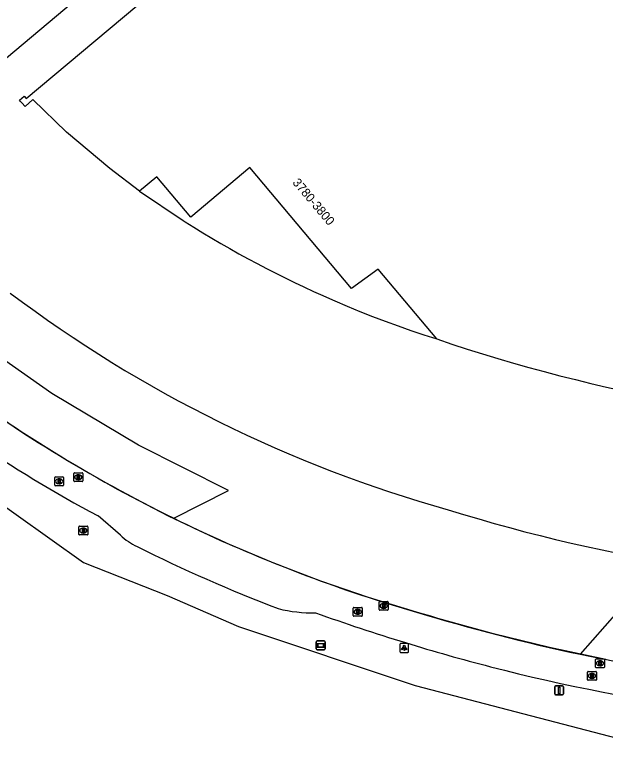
# Model space of a CAD drawing. Extents: x 155018 to 156648, y 383980 to 385733.
# Drawn here: x 156283.5 to 156350, y 384565.1 to 384648.6 of the extents above; entities that cross this region are included whole.
import ezdxf

# ---------------------------------------------------------------- set-up
doc = ezdxf.new("R2010")
doc.units = 0
for name, color, linetype in [('IMGEO_Berm_groen', 7, 'Continuous'), ('IMGEO_Brandkraan', 7, 'Continuous'), ('IMGEO_Lichtpunt', 7, 'Continuous'), ('IMGEO_Lijnafwatering', 7, 'Continuous'), ('IMGEO_Pand', 7, 'Continuous'), ('IMGEO_Pand_nummerreeks', 7, 'Continuous'), ('IMGEO_Pand_overbouw', 7, 'Continuous'), ('IMGEO_Rijbaan_lokaal_gesloten', 7, 'Continuous'), ('IMGEO_Rioolput', 7, 'Continuous'), ('IMGEO_Verkeersbordpaal', 7, 'Continuous'), ('IMGEO_Verklikker', 7, 'Continuous')]:
    doc.layers.add(name, color=color, linetype=linetype)

msp = doc.modelspace()

# ---------------------------------------------------------------- linework, layer by layer
at = {"layer": 'IMGEO_Berm_groen'}
msp.add_lwpolyline([(156249.508, 384513.685), (156239.401, 384624.711), (156244.827, 384626.622), (156253.316, 384615.96), (156262.991, 384607.245), (156279.801, 384595.032), (156291.224, 384586.909), (156300.645, 384583.186), (156308.665, 384579.708), (156328.582, 384573.06), (156356.505, 384565.783), (156380.988, 384563.978)], dxfattribs=at)
at = {"layer": 'IMGEO_Brandkraan'}
for p, q in [((156290.707, 384590.089), (156290.707, 384590.941)), ((156290.782, 384591.015), (156291.634, 384591.015)), ((156291.708, 384590.941), (156291.708, 384590.089)), ((156291.218, 384590.235), (156291.193, 384590.235)), ((156291.195, 384590.795), (156291.22, 384590.795)), ((156291.634, 384590.015), (156290.782, 384590.015))]:
    msp.add_line(p, q, dxfattribs=at)
for points in [[(156290.707, 384590.089), (156290.707, 384590.941)], [(156290.782, 384591.015), (156291.634, 384591.015)], [(156291.708, 384590.941), (156291.708, 384590.089)], [(156291.055, 384590.715), (156291.055, 384590.315), (156291.268, 384590.315)], [(156291.286, 384590.715), (156291.055, 384590.715)], [(156291.234, 384590.634), (156291.18, 384590.634), (156291.18, 384590.558)], [(156291.18, 384590.558), (156291.233, 384590.558)], [(156291.242, 384590.482), (156291.18, 384590.482), (156291.18, 384590.401)], [(156291.18, 384590.401), (156291.242, 384590.401)], [(156291.634, 384590.015), (156290.782, 384590.015)]]:
    msp.add_lwpolyline(points, dxfattribs=at)
for centre, radius, start, end in [((156290.784, 384590.939), 0.0765, 91.55205, 178.44795), ((156290.784, 384590.939), 0.0765, 91.55205, 178.44795), ((156291.632, 384590.939), 0.0765, 1.55205, 88.44795), ((156291.632, 384590.939), 0.0765, 1.55205, 88.44795), ((156290.784, 384590.091), 0.0765, 181.55205, 268.44795), ((156290.784, 384590.091), 0.0765, 181.55205, 268.44795), ((156291.235, 384590.596), 0.0379, 267.82845, 90.93552), ((156291.243, 384590.441), 0.0404, 269.87594, 90.50774), ((156291.274, 384590.566), 0.251, 268.66757, 293.53466), ((156291.29, 384590.57), 0.145, 59.4692, 91.53667), ((156291.315, 384590.617), 0.0922, 285.51372, 58.15012), ((156291.32, 384590.425), 0.105, 301.31148, 78.98903), ((156291.632, 384590.091), 0.0765, 271.55205, 358.44795), ((156291.632, 384590.091), 0.0765, 271.55205, 358.44795)]:
    msp.add_arc(centre, radius, start, end, dxfattribs=at)
for centre, major_axis, ratio, start_param, end_param in [((156291.194, 384590.515), (-0.387, 0.002), 0.722429, 4.712389, 7.853982), ((156291.219, 384590.515), (-0.39, 0.002), 0.717154, 1.570796, 4.712389)]:
    msp.add_ellipse(centre, major_axis=major_axis, ratio=ratio, start_param=start_param, end_param=end_param, dxfattribs=at)
at = {"layer": 'IMGEO_Lichtpunt'}
for p, q in [((156326.839, 384577.699), (156326.839, 384576.892)), ((156326.839, 384577.699), (156326.839, 384576.892)), ((156327.741, 384577.794), (156326.933, 384577.794)), ((156327.741, 384577.794), (156326.933, 384577.794)), ((156327.835, 384576.892), (156327.835, 384577.699)), ((156327.835, 384576.892), (156327.835, 384577.699)), ((156326.933, 384576.798), (156327.741, 384576.798)), ((156326.933, 384576.798), (156327.741, 384576.798))]:
    msp.add_line(p, q, dxfattribs=at)
for points in [[(156327.213, 384577.363), (156327.252, 384577.335), (156327.064, 384577.073), (156327.026, 384577.1), (156327.213, 384577.363)], [(156327.315, 384577.315), (156327.362, 384577.315), (156327.362, 384576.993), (156327.315, 384576.993), (156327.315, 384577.315)], [(156327.425, 384577.335), (156327.463, 384577.362), (156327.65, 384577.1), (156327.611, 384577.072), (156327.425, 384577.335)]]:
    msp.add_lwpolyline(points, dxfattribs=at)
msp.add_circle((156327.338, 384577.497), 0.0994, dxfattribs=at)
for centre, start, end in [((156326.933, 384577.699), 90, 180), ((156326.933, 384577.699), 90, 180), ((156327.741, 384577.699), 0, 90), ((156327.741, 384577.699), 0, 90), ((156326.933, 384576.892), 180, 270), ((156326.933, 384576.892), 180, 270), ((156327.741, 384576.892), 270, 0), ((156327.741, 384576.892), 270, 360)]:
    msp.add_arc(centre, 0.0946, start, end, dxfattribs=at)
at = {"layer": 'IMGEO_Lijnafwatering'}
for points in [[(156295.047, 384595.15), (156289.413, 384598.384), (156283.913, 384601.841), (156278.555, 384605.515)], [(156312.658, 384586.829), (156306.679, 384589.368), (156300.805, 384592.143), (156295.047, 384595.15)], [(156331.122, 384580.618), (156330.323, 384580.855), (156329.524, 384581.095), (156328.726, 384581.338), (156323.307, 384582.982), (156317.949, 384584.813), (156312.658, 384586.829)], [(156350.049, 384575.995), (156343.694, 384577.341), (156337.383, 384578.883), (156331.122, 384580.618)]]:
    msp.add_lwpolyline(points, dxfattribs=at)
at = {"layer": 'IMGEO_Pand'}
for points in [[(156330.999, 384612.092), (156324.395, 384619.954), (156321.386, 384617.786), (156309.945, 384631.41), (156303.304, 384625.826), (156299.494, 384630.367), (156297.511, 384628.737), (156294.207, 384631.297), (156289.325, 384635.407), (156285.51, 384639.059), (156284.646, 384638.297), (156284.27, 384638.703), (156284.099, 384638.888), (156284.009, 384638.982), (156284.534, 384639.462), (156284.771, 384639.178), (156347.319, 384691.602), (156375.48, 384715.205), (156375.621, 384715.036)], [(156324.328, 384678.866), (156281.592, 384642.953), (156281.888, 384642.599), (156281.151, 384641.975), (156277.789, 384645.865), (156275.024, 384649.357), (156273.541, 384651.364), (156271.279, 384654.656), (156269.894, 384656.789), (156267.589, 384660.641), (156265.365, 384664.808)]]:
    msp.add_lwpolyline(points, dxfattribs=at)
msp.add_arc((156393.009, 384794.585), 192.74, 251.23244, 268.42627, dxfattribs=at)
at = {"layer": 'IMGEO_Pand_overbouw'}
msp.add_lwpolyline([(156297.511, 384628.737), (156302.442, 384625.432), (156302.662, 384625.293), (156303.656, 384624.67), (156304.657, 384624.057), (156305.664, 384623.453), (156306.678, 384622.859), (156307.696, 384622.274), (156308.721, 384621.699), (156309.751, 384621.134), (156310.787, 384620.579), (156311.828, 384620.034), (156312.874, 384619.499), (156313.925, 384618.974), (156314.981, 384618.459), (156316.041, 384617.954), (156317.106, 384617.46), (156318.176, 384616.976), (156319.25, 384616.503), (156319.522, 384616.385), (156320.932, 384615.786), (156322.349, 384615.204), (156323.775, 384614.641), (156325.207, 384614.095), (156326.646, 384613.567), (156328.091, 384613.057), (156329.542, 384612.565), (156330.999, 384612.092), (156324.395, 384619.954), (156321.386, 384617.786), (156309.945, 384631.41), (156303.304, 384625.826), (156299.494, 384630.367)], close=True, dxfattribs=at)
at = {"layer": 'IMGEO_Rijbaan_lokaal_gesloten'}
for points in [[(156301.39, 384591.902), (156307.542, 384595.034), (156297.414, 384600.145), (156287.673, 384605.959), (156278.369, 384612.449), (156269.935, 384620.441), (156262.195, 384629.106), (156255.201, 384638.385), (156249.003, 384648.212), (156243.643, 384658.521), (156241.948, 384661.961), (156240.333, 384665.439), (156238.8, 384668.954), (156237.365, 384672.463), (156236.011, 384676.004), (156234.74, 384679.575), (156226.074, 384706.301), (156223.759, 384713.208), (156218.652, 384726.412), (156213.156, 384739.459), (156207.274, 384752.336), (156204.643, 384757.76)], [(156295.379, 384589.984), (156292.862, 384592.155)], [(156325.618, 384582.255), (156328.726, 384581.338)], [(156351.31, 384581.326), (156347.153, 384576.582)]]:
    msp.add_lwpolyline(points, dxfattribs=at)
for centre, radius, start, end in [((156372.541, 384736.233), 148.916, 233.02501, 254.32348), ((156374.368, 384740.138), 165.227, 232.99517, 243.78862), ((156360.011, 384718.264), 142.872, 235.29329, 241.96615), ((156389.198, 384775.078), 190.898, 252.66013, 269.85625), ((156374.6, 384740.518), 165.669, 243.77463, 252.80288), ((156301.31, 384596.627), 8.905, 228.24215, 242.87868), ((156380.582, 384756.953), 187.758, 243.65173, 248.95505), ((156316.857, 384596.175), 14.922, 255.64726, 271.8469), ((156389.332, 384781.005), 212.323, 250.1794, 253.0659), ((156390.355, 384782.042), 209.953, 252.9302, 258.12545), ((156389.523, 384778.47), 209.955, 252.81438, 255.52466), ((156390.367, 384782.008), 209.922, 258.12038, 269.5653), ((156389.476, 384778.369), 209.846, 255.53023, 269.72642)]:
    msp.add_arc(centre, radius, start, end, dxfattribs=at)
at = {"layer": 'IMGEO_Rioolput'}
for p, q in [((156290.134, 384596.099), (156290.134, 384596.951)), ((156290.209, 384597.025), (156291.061, 384597.025)), ((156290.622, 384596.805), (156290.647, 384596.805)), ((156291.135, 384596.951), (156291.135, 384596.099)), ((156287.983, 384595.641), (156287.983, 384596.493)), ((156288.058, 384596.567), (156288.91, 384596.567)), ((156288.471, 384596.347), (156288.496, 384596.347)), ((156288.984, 384596.493), (156288.984, 384595.641)), ((156291.061, 384596.025), (156290.209, 384596.025)), ((156290.645, 384596.245), (156290.62, 384596.245)), ((156288.91, 384595.567), (156288.058, 384595.567)), ((156288.494, 384595.787), (156288.469, 384595.787)), ((156321.606, 384580.938), (156321.606, 384581.79)), ((156321.681, 384581.864), (156322.533, 384581.864)), ((156322.607, 384581.79), (156322.607, 384580.938)), ((156324.531, 384581.605), (156324.531, 384582.457)), ((156324.606, 384582.531), (156325.458, 384582.531)), ((156325.042, 384581.751), (156325.017, 384581.751)), ((156325.019, 384582.311), (156325.044, 384582.311)), ((156325.532, 384582.457), (156325.532, 384581.605)), ((156322.117, 384581.084), (156322.092, 384581.084)), ((156322.094, 384581.644), (156322.119, 384581.644)), ((156325.458, 384581.531), (156324.606, 384581.531)), ((156322.533, 384580.864), (156321.681, 384580.864)), ((156348.892, 384575.14), (156348.892, 384575.992)), ((156348.967, 384576.066), (156349.819, 384576.066)), ((156349.893, 384575.992), (156349.893, 384575.14)), ((156349.819, 384575.066), (156348.967, 384575.066)), ((156349.403, 384575.286), (156349.378, 384575.286)), ((156349.38, 384575.846), (156349.405, 384575.846)), ((156347.984, 384573.719), (156347.984, 384574.571)), ((156348.059, 384574.645), (156348.911, 384574.645)), ((156348.472, 384574.425), (156348.497, 384574.425)), ((156348.985, 384574.571), (156348.985, 384573.719)), ((156348.911, 384573.645), (156348.059, 384573.645)), ((156348.495, 384573.865), (156348.47, 384573.865))]:
    msp.add_line(p, q, dxfattribs=at)
for points in [[(156290.134, 384596.099), (156290.134, 384596.951)], [(156290.209, 384597.025), (156291.061, 384597.025)], [(156291.135, 384596.951), (156291.135, 384596.099)], [(156287.983, 384595.641), (156287.983, 384596.493)], [(156288.058, 384596.567), (156288.91, 384596.567)], [(156288.572, 384596.265), (156288.32, 384596.267), (156288.32, 384595.867)], [(156288.32, 384595.867), (156288.444, 384595.867), (156288.444, 384596.029), (156288.455, 384596.029)], [(156288.498, 384596.186), (156288.444, 384596.186), (156288.444, 384596.105)], [(156288.444, 384596.105), (156288.496, 384596.105)], [(156288.502, 384596), (156288.573, 384595.867), (156288.713, 384595.867), (156288.648, 384595.993)], [(156288.984, 384596.493), (156288.984, 384595.641)], [(156291.061, 384596.025), (156290.209, 384596.025)], [(156290.723, 384596.723), (156290.471, 384596.725), (156290.471, 384596.325)], [(156290.471, 384596.325), (156290.595, 384596.325), (156290.595, 384596.487), (156290.606, 384596.487)], [(156290.649, 384596.644), (156290.595, 384596.644), (156290.595, 384596.563)], [(156290.595, 384596.563), (156290.647, 384596.563)], [(156290.653, 384596.458), (156290.724, 384596.325), (156290.864, 384596.325), (156290.799, 384596.451)], [(156288.91, 384595.567), (156288.058, 384595.567)], [(156321.606, 384580.938), (156321.606, 384581.79)], [(156321.681, 384581.864), (156322.533, 384581.864)], [(156322.607, 384581.79), (156322.607, 384580.938)], [(156324.531, 384581.605), (156324.531, 384582.457)], [(156324.606, 384582.531), (156325.458, 384582.531)], [(156325.12, 384582.229), (156324.868, 384582.231), (156324.868, 384581.831)], [(156324.868, 384581.831), (156324.992, 384581.831), (156324.992, 384581.993), (156325.003, 384581.993)], [(156325.046, 384582.15), (156324.992, 384582.15), (156324.992, 384582.069)], [(156324.992, 384582.069), (156325.044, 384582.069)], [(156325.05, 384581.964), (156325.121, 384581.831), (156325.261, 384581.831), (156325.196, 384581.957)], [(156325.532, 384582.457), (156325.532, 384581.605)], [(156322.195, 384581.562), (156321.943, 384581.564), (156321.943, 384581.164)], [(156321.943, 384581.164), (156322.067, 384581.164), (156322.067, 384581.326), (156322.078, 384581.326)], [(156322.121, 384581.483), (156322.067, 384581.483), (156322.067, 384581.402)], [(156322.067, 384581.402), (156322.119, 384581.402)], [(156322.125, 384581.297), (156322.196, 384581.164), (156322.336, 384581.164), (156322.271, 384581.29)], [(156325.458, 384581.531), (156324.606, 384581.531)], [(156322.533, 384580.864), (156321.681, 384580.864)], [(156348.892, 384575.14), (156348.892, 384575.992)], [(156348.967, 384576.066), (156349.819, 384576.066)], [(156349.893, 384575.992), (156349.893, 384575.14)], [(156349.819, 384575.066), (156348.967, 384575.066)], [(156349.481, 384575.764), (156349.229, 384575.766), (156349.229, 384575.366)], [(156349.229, 384575.366), (156349.353, 384575.366), (156349.353, 384575.528), (156349.364, 384575.528)], [(156349.407, 384575.685), (156349.353, 384575.685), (156349.353, 384575.604)], [(156349.353, 384575.604), (156349.405, 384575.604)], [(156349.411, 384575.499), (156349.482, 384575.366), (156349.622, 384575.366), (156349.557, 384575.492)], [(156347.984, 384573.719), (156347.984, 384574.571)], [(156348.059, 384574.645), (156348.911, 384574.645)], [(156348.573, 384574.343), (156348.321, 384574.345), (156348.321, 384573.945)], [(156348.499, 384574.264), (156348.445, 384574.264), (156348.445, 384574.183)], [(156348.985, 384574.571), (156348.985, 384573.719)], [(156348.911, 384573.645), (156348.059, 384573.645)], [(156348.321, 384573.945), (156348.445, 384573.945), (156348.445, 384574.107), (156348.456, 384574.107)], [(156348.445, 384574.183), (156348.497, 384574.183)], [(156348.503, 384574.078), (156348.574, 384573.945), (156348.714, 384573.945), (156348.649, 384574.071)]]:
    msp.add_lwpolyline(points, dxfattribs=at)
for centre, radius, start, end in [((156290.211, 384596.949), 0.0765, 91.55205, 178.44795), ((156290.211, 384596.949), 0.0765, 91.55205, 178.44795), ((156291.059, 384596.949), 0.0765, 1.55205, 88.44795), ((156291.059, 384596.949), 0.0765, 1.55205, 88.44795), ((156288.06, 384596.491), 0.0765, 91.55205, 178.44795), ((156288.06, 384596.491), 0.0765, 91.55205, 178.44795), ((156288.454, 384595.976), 0.0533, 26.02933, 88.69889), ((156288.48, 384596.294), 0.19, 274.7715, 282.96867), ((156288.504, 384596.09), 0.0964, 77.00612, 93.18647), ((156288.518, 384596.147), 0.0378, 276.66336, 79.67722), ((156288.571, 384596.155), 0.109, 350.36119, 89.41601), ((156288.569, 384596.155), 0.112, 277.58423, 350.98172), ((156288.553, 384595.94), 0.108, 29.51342, 73.79051), ((156288.908, 384596.491), 0.0765, 1.55205, 88.44795), ((156288.908, 384596.491), 0.0765, 1.55205, 88.44795), ((156290.211, 384596.101), 0.0765, 181.55205, 268.44795), ((156290.211, 384596.101), 0.0765, 181.55205, 268.44795), ((156290.605, 384596.434), 0.0533, 26.02933, 88.69889), ((156290.631, 384596.752), 0.19, 274.7715, 282.96867), ((156290.655, 384596.548), 0.0964, 77.00612, 93.18647), ((156290.669, 384596.605), 0.0378, 276.66336, 79.67722), ((156290.722, 384596.613), 0.109, 350.36119, 89.41601), ((156290.72, 384596.613), 0.112, 277.58423, 350.98172), ((156290.704, 384596.398), 0.108, 29.51342, 73.79051), ((156291.059, 384596.101), 0.0765, 271.55205, 358.44795), ((156291.059, 384596.101), 0.0765, 271.55205, 358.44795), ((156288.06, 384595.643), 0.0765, 181.55205, 268.44795), ((156288.06, 384595.643), 0.0765, 181.55205, 268.44795), ((156288.908, 384595.643), 0.0765, 271.55205, 358.44795), ((156288.908, 384595.643), 0.0765, 271.55205, 358.44795), ((156321.683, 384581.788), 0.0765, 91.55205, 178.44795), ((156321.683, 384581.788), 0.0765, 91.55205, 178.44795), ((156322.531, 384581.788), 0.0765, 1.55205, 88.44795), ((156322.531, 384581.788), 0.0765, 1.55205, 88.44795), ((156324.608, 384582.455), 0.0765, 91.55205, 178.44795), ((156324.608, 384582.455), 0.0765, 91.55205, 178.44795), ((156325.002, 384581.94), 0.0533, 26.02933, 88.69889), ((156325.028, 384582.258), 0.19, 274.7715, 282.96867), ((156325.052, 384582.054), 0.0964, 77.00612, 93.18647), ((156325.066, 384582.111), 0.0378, 276.66336, 79.67722), ((156325.119, 384582.119), 0.109, 350.36119, 89.41601), ((156325.117, 384582.119), 0.112, 277.58423, 350.98172), ((156325.101, 384581.904), 0.108, 29.51342, 73.79051), ((156325.456, 384582.455), 0.0765, 1.55205, 88.44795), ((156325.456, 384582.455), 0.0765, 1.55205, 88.44795), ((156321.683, 384580.94), 0.0765, 181.55205, 268.44795), ((156321.683, 384580.94), 0.0765, 181.55205, 268.44795), ((156322.077, 384581.273), 0.0533, 26.02933, 88.69889), ((156322.103, 384581.591), 0.19, 274.7715, 282.96867), ((156322.127, 384581.387), 0.0964, 77.00612, 93.18647), ((156322.141, 384581.444), 0.0378, 276.66336, 79.67722), ((156322.194, 384581.452), 0.109, 350.36119, 89.41601), ((156322.192, 384581.452), 0.112, 277.58423, 350.98172), ((156322.176, 384581.237), 0.108, 29.51342, 73.79051), ((156322.531, 384580.94), 0.0765, 271.55205, 358.44795), ((156322.531, 384580.94), 0.0765, 271.55205, 358.44795), ((156324.608, 384581.607), 0.0765, 181.55205, 268.44795), ((156324.608, 384581.607), 0.0765, 181.55205, 268.44795), ((156325.456, 384581.607), 0.0765, 271.55205, 358.44795), ((156325.456, 384581.607), 0.0765, 271.55205, 358.44795), ((156348.969, 384575.99), 0.0765, 91.55205, 178.44795), ((156348.969, 384575.99), 0.0765, 91.55205, 178.44795), ((156349.817, 384575.99), 0.0765, 1.55205, 88.44795), ((156349.817, 384575.99), 0.0765, 1.55205, 88.44795), ((156348.969, 384575.142), 0.0765, 181.55205, 268.44795), ((156348.969, 384575.142), 0.0765, 181.55205, 268.44795), ((156349.363, 384575.475), 0.0533, 26.02933, 88.69889), ((156349.389, 384575.793), 0.19, 274.7715, 282.96867), ((156349.413, 384575.589), 0.0964, 77.00612, 93.18647), ((156349.427, 384575.646), 0.0378, 276.66336, 79.67722), ((156349.48, 384575.654), 0.109, 350.36119, 89.41601), ((156349.478, 384575.654), 0.112, 277.58423, 350.98172), ((156349.462, 384575.439), 0.108, 29.51342, 73.79051), ((156349.817, 384575.142), 0.0765, 271.55205, 358.44795), ((156349.817, 384575.142), 0.0765, 271.55205, 358.44795), ((156348.061, 384574.569), 0.0765, 91.55205, 178.44795), ((156348.061, 384574.569), 0.0765, 91.55205, 178.44795), ((156348.481, 384574.372), 0.19, 274.7715, 282.96867), ((156348.505, 384574.168), 0.0964, 77.00612, 93.18647), ((156348.519, 384574.225), 0.0378, 276.66336, 79.67722), ((156348.572, 384574.233), 0.109, 350.36119, 89.41601), ((156348.57, 384574.233), 0.112, 277.58423, 350.98172), ((156348.909, 384574.569), 0.0765, 1.55205, 88.44795), ((156348.909, 384574.569), 0.0765, 1.55205, 88.44795), ((156348.061, 384573.721), 0.0765, 181.55205, 268.44795), ((156348.061, 384573.721), 0.0765, 181.55205, 268.44795), ((156348.455, 384574.054), 0.0533, 26.02933, 88.69889), ((156348.554, 384574.018), 0.108, 29.51342, 73.79051), ((156348.909, 384573.721), 0.0765, 271.55205, 358.44795), ((156348.909, 384573.721), 0.0765, 271.55205, 358.44795)]:
    msp.add_arc(centre, radius, start, end, dxfattribs=at)
for centre, major_axis, ratio, start_param, end_param in [((156290.621, 384596.525), (-0.387, 0.002), 0.722429, 4.712389, 7.853982), ((156290.646, 384596.525), (-0.39, 0.002), 0.717154, 1.570796, 4.712389), ((156288.47, 384596.067), (-0.387, 0.002), 0.722429, 4.712389, 7.853982), ((156288.495, 384596.067), (-0.39, 0.002), 0.717154, 1.570796, 4.712389), ((156325.018, 384582.031), (-0.387, 0.002), 0.722429, 4.712389, 7.853982), ((156325.043, 384582.031), (-0.39, 0.002), 0.717154, 1.570796, 4.712389), ((156322.093, 384581.364), (-0.387, 0.002), 0.722429, 4.712389, 7.853982), ((156322.118, 384581.364), (-0.39, 0.002), 0.717154, 1.570796, 4.712389), ((156349.379, 384575.566), (-0.387, 0.002), 0.722429, 4.712389, 7.853982), ((156349.404, 384575.566), (-0.39, 0.002), 0.717154, 1.570796, 4.712389), ((156348.471, 384574.145), (-0.387, 0.002), 0.722429, 4.712389, 7.853982), ((156348.496, 384574.145), (-0.39, 0.002), 0.717154, 1.570796, 4.712389)]:
    msp.add_ellipse(centre, major_axis=major_axis, ratio=ratio, start_param=start_param, end_param=end_param, dxfattribs=at)
at = {"layer": 'IMGEO_Verkeersbordpaal'}
for p, q in [((156344.286, 384572.112), (156344.286, 384572.912)), ((156344.286, 384572.912), (156344.286, 384572.112)), ((156344.386, 384573.012), (156345.176, 384573.012)), ((156345.176, 384573.012), (156344.386, 384573.012)), ((156345.276, 384572.912), (156345.276, 384572.112)), ((156345.276, 384572.112), (156345.276, 384572.912)), ((156345.176, 384572.012), (156344.386, 384572.012)), ((156344.386, 384572.012), (156345.176, 384572.012))]:
    msp.add_line(p, q, dxfattribs=at)
msp.add_lwpolyline([(156344.706, 384572.887), (156344.856, 384572.887), (156344.856, 384572.137), (156344.706, 384572.137), (156344.706, 384572.887)], dxfattribs=at)
for centre, start, end in [((156344.386, 384572.912), 90, 180), ((156344.386, 384572.912), 90, 180), ((156345.176, 384572.912), 0, 90), ((156345.176, 384572.912), 360, 90), ((156344.386, 384572.112), 180, 270), ((156344.386, 384572.112), 180, 270), ((156345.176, 384572.112), 270, 0), ((156345.176, 384572.112), 270, 0)]:
    msp.add_arc(centre, 0.1, start, end, dxfattribs=at)
at = {"layer": 'IMGEO_Verklikker'}
for p, q in [((156317.435, 384577.175), (156317.435, 384577.975)), ((156317.435, 384577.975), (156317.435, 384577.175)), ((156317.535, 384578.075), (156318.325, 384578.075)), ((156318.325, 384578.075), (156317.535, 384578.075)), ((156318.425, 384577.975), (156318.425, 384577.175)), ((156318.425, 384577.175), (156318.425, 384577.975)), ((156318.325, 384577.075), (156317.535, 384577.075)), ((156317.535, 384577.075), (156318.325, 384577.075))]:
    msp.add_line(p, q, dxfattribs=at)
for points in [[(156317.536, 384577.807), (156318.324, 384577.807), (156318.324, 384577.343), (156317.536, 384577.343), (156317.536, 384577.807)], [(156317.601, 384577.742), (156317.601, 384577.408), (156318.259, 384577.408), (156318.259, 384577.742), (156317.601, 384577.742)]]:
    msp.add_lwpolyline(points, dxfattribs=at)
for centre, start, end in [((156317.535, 384577.975), 90, 180), ((156317.535, 384577.975), 90, 180), ((156318.325, 384577.975), 0, 90), ((156318.325, 384577.975), 360, 90), ((156317.535, 384577.175), 180, 270), ((156317.535, 384577.175), 180, 270), ((156318.325, 384577.175), 270, 0), ((156318.325, 384577.175), 270, 0)]:
    msp.add_arc(centre, 0.1, start, end, dxfattribs=at)

# ---------------------------------------------------------------- texts
at = {"layer": 'IMGEO_Pand_nummerreeks'}
msp.add_text('3780-3800', height=1, rotation=310.19851, dxfattribs=at).set_placement((156314.699, 384629.679))

doc.saveas('drawing.dxf')
